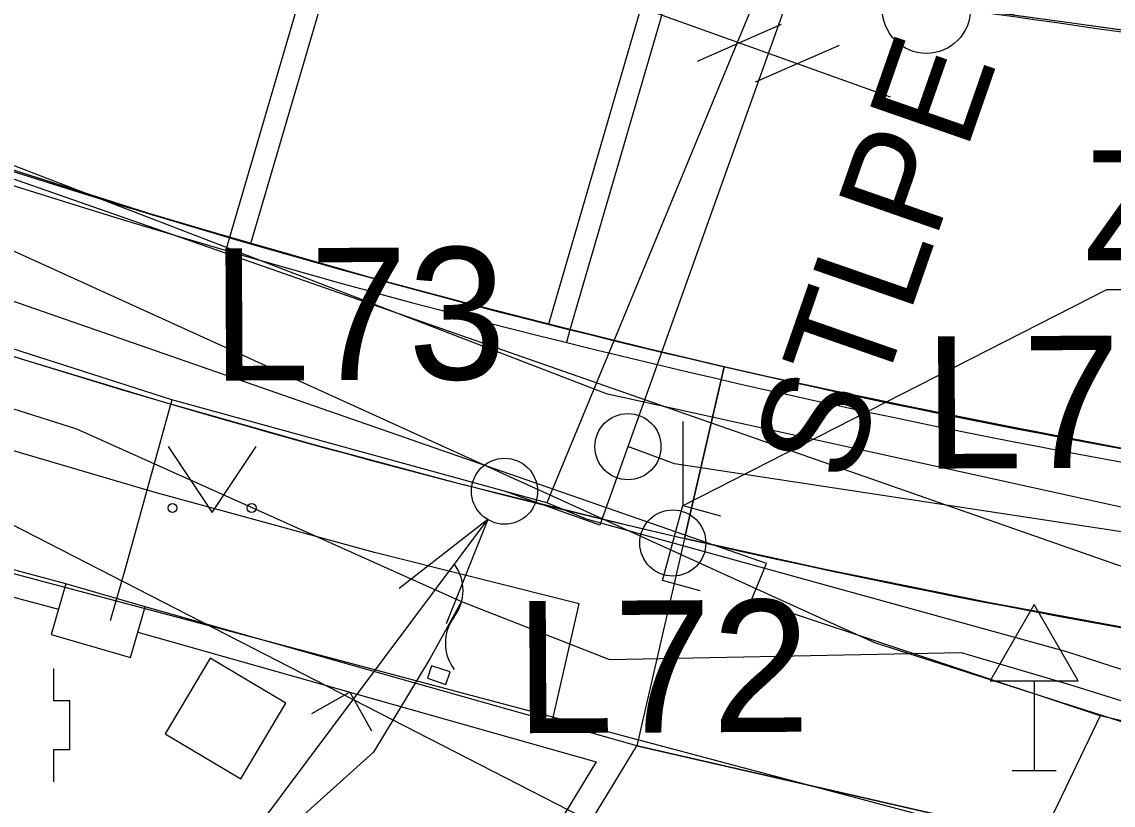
# Model space of a CAD drawing. Extents: x -643342 to -638635, y -1201752 to -1189948.
# Drawn here: x -639526.88 to -639514.49, y -1192725.54 to -1192716.65 of the extents above; entities that cross this region are included whole.
import ezdxf

# ---------------------------------------------------------------- set-up
doc = ezdxf.new("R2010")
doc.units = 0
for name, color, linetype in [('-zbytky_kruháče', 7, 'Continuous'), ('2', 7, 'Continuous'), ('42', 7, 'Continuous'), ('IS_EL_NN_NADZEMNÍ', 7, 'Continuous'), ('IS_PLYN_STL', 7, 'Continuous'), ('IS_TELEF_MISTNI_ZAMERENO', 7, 'Continuous'), ('IS_VODOVOD_VAS', 7, 'Continuous'), ('K-HRANICE_KN', 7, 'Continuous'), ('N-CHODNIK', 7, 'Continuous'), ('N-KAN_DEST_SACHTY-NÁVRH', 7, 'Continuous'), ('N-OBVOD STAVBY 06', 7, 'Continuous'), ('N-SILNICE', 7, 'Continuous'), ('N-SRAFY_PLOCHY', 7, 'Continuous'), ('RWE_STL_RADY', 7, 'Continuous'), ('tomaštík - Džuganovi - Vrstva 36', 7, 'Continuous'), ('Vrstva 13', 7, 'Continuous'), ('Vrstva 46', 7, 'Continuous'), ('Z-hrany_a_čáry', 7, 'Continuous'), ('Z-značky', 7, 'Continuous'), ('Z-šachty_poklopy', 7, 'Continuous')]:
    doc.layers.add(name, color=color, linetype=linetype)

# ---------------------------------------------------------------- blocks, each defined once
blk = doc.blocks.new('SZASL')
at = {"layer": 'Vrstva 13'}
for p, q in [((-44.1, 44.1), (0, 44.1)), ((0, 44.1), (0, -44.1)), ((0, -44.1), (-44.1, -44.1))]:
    blk.add_line(p, q, dxfattribs=at)

msp = doc.modelspace()

# ---------------------------------------------------------------- linework, layer by layer
at = {"layer": '-zbytky_kruháče'}
msp.add_arc((-639526.387, -1192800.021), 84.137, 79.7689, 83.41017, dxfattribs=at)
at = {"layer": '2'}
for p, q in [((-639519.376, -1192722.14), (-639514.564, -1192719.686)), ((-639514.564, -1192719.686), (-639469.586, -1192719.686)), ((-639519.376, -1192722.14), (-639519.376, -1192721.186))]:
    msp.add_line(p, q, dxfattribs=at)
for centre in [(-639520.001, -1192721.472), (-639521.402, -1192721.978), (-639519.492, -1192722.566)]:
    msp.add_circle(centre, 0.375, dxfattribs=at)
at = {"layer": '42'}
for p, q in [((-639544.959, -1192707.494), (-639517.024, -1192717.499)), ((-639519.212, -1192717.095), (-639518.259, -1192716.677)), ((-639518.553, -1192717.331), (-639517.6, -1192716.913)), ((-639531.387, -1192735.397), (-639521.593, -1192722.301)), ((-639521.593, -1192722.301), (-639522.597, -1192723.082)), ((-639521.593, -1192722.301), (-639522.065, -1192723.482))]:
    msp.add_line(p, q, dxfattribs=at)
at = {"layer": 'IS_EL_NN_NADZEMNÍ'}
msp.add_line((-639535.66, -1192717.92), (-639503.74, -1192734.27), dxfattribs=at)
at = {"layer": 'IS_PLYN_STL'}
for points in [[(-639512.37, -1192701.73), (-639516.15, -1192710.55), (-639516.26, -1192710.8), (-639516.59, -1192711.63), (-639520.92, -1192722.11)], [(-639520.92, -1192722.11), (-639525.18, -1192720.94), (-639531.35, -1192718.96), (-639532.2, -1192718.7), (-639533.37, -1192718.2), (-639539.19, -1192716.27), (-639541.75, -1192715.36), (-639544.54, -1192714.5), (-639551.42, -1192711.86), (-639552.26, -1192711.49), (-639552.93, -1192711.2), (-639559.47, -1192708.58), (-639562.76, -1192707.43), (-639568.93, -1192706.52), (-639570.45, -1192706.22), (-639576.7, -1192705.19)], [(-639525.18, -1192720.94), (-639525.71, -1192722.86), (-639525.88, -1192723.45)], [(-639501.39, -1192783.75), (-639500.989, -1192780.093), (-639500.16, -1192772.52), (-639499.45, -1192766.45), (-639499.2, -1192762.17), (-639498.55, -1192754.89), (-639497.68, -1192743.88), (-639497.18, -1192733.61), (-639497.87, -1192731.06), (-639499.7, -1192729.08), (-639500.91, -1192728.3), (-639501.94, -1192727.99), (-639507.97, -1192726.09), (-639511.7, -1192724.84), (-639512.15, -1192724.73), (-639515.02, -1192723.8), (-639520.31, -1192722.34), (-639520.46, -1192722.3), (-639520.92, -1192722.11)]]:
    msp.add_lwpolyline(points, dxfattribs=at)
at = {"layer": 'IS_TELEF_MISTNI_ZAMERENO'}
for p, q in [((-639529, -1192720.4), (-639526.26, -1192721.27)), ((-639526.26, -1192721.27), (-639521.89, -1192723.23)), ((-639521.89, -1192723.23), (-639522.25, -1192723.88)), ((-639521.89, -1192723.23), (-639520.21, -1192723.89)), ((-639522.25, -1192723.88), (-639522.89, -1192724.94)), ((-639520.21, -1192723.89), (-639516.22, -1192723.81)), ((-639520.21, -1192723.89), (-639516.22, -1192723.81)), ((-639516.22, -1192723.81), (-639515, -1192724.17)), ((-639515, -1192724.17), (-639511.11, -1192725.39)), ((-639515, -1192724.17), (-639511.11, -1192725.39)), ((-639522.89, -1192724.94), (-639525, -1192726.84))]:
    msp.add_line(p, q, dxfattribs=at)
at = {"layer": 'IS_VODOVOD_VAS'}
msp.add_lwpolyline([(-639496.09, -1192729.96), (-639496.274, -1192729.942), (-639497.14, -1192730.02), (-639497.319, -1192730.013), (-639497.98, -1192729.852), (-639517.2, -1192723.7), (-639533.16, -1192716.44), (-639534.26, -1192716.19), (-639547.57, -1192711.28), (-639564.69, -1192707.49), (-639577.32, -1192705.32), (-639579.08, -1192705.18), (-639581.13, -1192706.12), (-639584.92, -1192706.29)], dxfattribs=at)
at = {"layer": 'K-HRANICE_KN'}
for p, q in [((-639555.84, -1192707.16), (-639520.25, -1192720.87)), ((-639520.25, -1192720.87), (-639514.8, -1192722.07)), ((-639514.8, -1192722.07), (-639512.37, -1192722.6)), ((-639515.75, -1192725.9), (-639529.26, -1192722.31))]:
    msp.add_line(p, q, dxfattribs=at)
at = {"layer": 'N-CHODNIK'}
for p, q in [((-639522.316, -1192711.542), (-639524.524, -1192719.099)), ((-639522.062, -1192711.566), (-639524.284, -1192719.17)), ((-639518.464, -1192711.731), (-639520.904, -1192720.083)), ((-639518.204, -1192711.73), (-639520.662, -1192720.144))]:
    msp.add_line(p, q, dxfattribs=at)
msp.add_lwpolyline([(-639519.358, -1192722.513), (-639519.9, -1192724.87), (-639515.62, -1192725.85), (-639512.469, -1192726.756), (-639510.539, -1192724.105), (-639511.377, -1192723.998), (-639512.461, -1192723.852), (-639514.111, -1192723.576), (-639515.895, -1192723.247), (-639517.764, -1192722.866)], close=True, dxfattribs=at)
at = {"layer": 'N-KAN_DEST_SACHTY-NÁVRH'}
msp.add_circle((-639516.613, -1192716.507), 0.5, dxfattribs=at)
at = {"layer": 'N-OBVOD STAVBY 06'}
for points in [[(-639520.555, -1192723.257), (-639522.879, -1192722.675), (-639525.368, -1192721.991), (-639527.442, -1192721.382), (-639529.63, -1192720.634)], [(-639510.069, -1192725.158), (-639511.446, -1192727.05), (-639512.469, -1192726.756), (-639515.316, -1192725.938), (-639515.62, -1192725.85), (-639519.9, -1192724.87), (-639520.863, -1192724.597), (-639520.555, -1192723.257)]]:
    msp.add_lwpolyline(points, dxfattribs=at)
at = {"layer": 'N-SILNICE'}
for p, q in [((-639524.524, -1192719.099), (-639524.566, -1192719.243)), ((-639520.662, -1192720.144), (-639520.698, -1192720.29)), ((-639519.358, -1192722.513), (-639518.909, -1192720.564))]:
    msp.add_line(p, q, dxfattribs=at)
for radius in [100, 100.15, 102]:
    msp.add_arc((-639496.485, -1192623.111), radius, 250.31486, 260.98854, dxfattribs=at)
at = {"layer": 'N-SRAFY_PLOCHY'}
for p, q in [((-639514.907, -1192716.671), (-639515.694, -1192716.566)), ((-639514.081, -1192716.789), (-639514.907, -1192716.671)), ((-639528.951, -1192717.694), (-639525.398, -1192718.84)), ((-639525.452, -1192718.822), (-639526.892, -1192718.358)), ((-639523.95, -1192719.265), (-639525.452, -1192718.822)), ((-639525.398, -1192718.84), (-639522.719, -1192719.608)), ((-639523.039, -1192719.521), (-639523.95, -1192719.265)), ((-639521.862, -1192719.835), (-639523.039, -1192719.521)), ((-639522.719, -1192719.608), (-639521.481, -1192719.936)), ((-639520.777, -1192720.112), (-639521.862, -1192719.835)), ((-639521.481, -1192719.936), (-639519.876, -1192720.336)), ((-639519.772, -1192720.362), (-639520.777, -1192720.112)), ((-639519.876, -1192720.336), (-639518.655, -1192720.622)), ((-639518.909, -1192720.564), (-639519.772, -1192720.362)), ((-639526.975, -1192720.447), (-639525.29, -1192720.959)), ((-639519.358, -1192722.513), (-639518.909, -1192720.564)), ((-639518.909, -1192720.564), (-639519.358, -1192722.513)), ((-639518.173, -1192720.731), (-639518.909, -1192720.564)), ((-639518.655, -1192720.622), (-639516.396, -1192721.108)), ((-639517.158, -1192720.944), (-639518.173, -1192720.731)), ((-639525.29, -1192720.959), (-639523.568, -1192721.449)), ((-639516.817, -1192721.018), (-639517.158, -1192720.944)), ((-639515.681, -1192721.245), (-639516.817, -1192721.018)), ((-639516.396, -1192721.108), (-639514.007, -1192721.564)), ((-639514.408, -1192721.491), (-639515.681, -1192721.245)), ((-639523.568, -1192721.449), (-639521.931, -1192721.886)), ((-639521.931, -1192721.886), (-639520.044, -1192722.353)), ((-639520.044, -1192722.353), (-639519.358, -1192722.513)), ((-639519.358, -1192722.513), (-639517.764, -1192722.866)), ((-639517.764, -1192722.866), (-639515.895, -1192723.247)), ((-639515.895, -1192723.247), (-639514.111, -1192723.576))]:
    msp.add_line(p, q, dxfattribs=at)
msp.add_lwpolyline([(-639519.358, -1192722.513), (-639519.9, -1192724.87), (-639515.62, -1192725.85), (-639512.469, -1192726.756), (-639510.539, -1192724.105), (-639511.377, -1192723.998), (-639512.461, -1192723.852), (-639514.111, -1192723.576), (-639515.895, -1192723.247), (-639517.764, -1192722.866), (-639519.358, -1192722.513)], dxfattribs=at)
msp.add_arc((-639544.673, -1192923.833), 209.267, 80.30858, 82.32701, dxfattribs=at)
msp.add_arc((-639544.673, -1192923.833), 209.267, 80.30858, 82.32701, dxfattribs=at)
at = {"layer": 'RWE_STL_RADY'}
for p, q in [((-639519.474, -1192721.668), (-639520.001, -1192721.472)), ((-639520.319, -1192722.364), (-639521.402, -1192721.978))]:
    msp.add_line(p, q, dxfattribs=at)
for points in [[(-639515.87, -1192709.897), (-639520.319, -1192722.364)], [(-639456.391, -1192717.157), (-639456.89, -1192717.146), (-639457.119, -1192717.369), (-639466.356, -1192717.248), (-639466.499, -1192728.212), (-639484.493, -1192728.011), (-639503.164, -1192726.268), (-639506.439, -1192723.649), (-639519.474, -1192721.668)]]:
    msp.add_lwpolyline(points, dxfattribs=at)
at = {"layer": 'Z-hrany_a_čáry'}
for p, q in [((-639503.3, -1192726.71), (-639527.524, -1192718.244)), ((-639518.43, -1192722.8), (-639529.94, -1192718.79)), ((-639526.38, -1192723.03), (-639529.17, -1192722.28)), ((-639529.047, -1192722.624), (-639526.464, -1192723.318)), ((-639518.6, -1192723.21), (-639518.43, -1192722.8)), ((-639526.38, -1192723.03), (-639526.547, -1192723.606)), ((-639525.48, -1192723.29), (-639526.38, -1192723.03)), ((-639514.64, -1192724.53), (-639518.6, -1192723.21)), ((-639525.646, -1192723.866), (-639525.48, -1192723.29)), ((-639519.9, -1192724.87), (-639525.48, -1192723.29)), ((-639526.547, -1192723.606), (-639525.646, -1192723.866)), ((-639525.563, -1192723.579), (-639520.362, -1192725.051)), ((-639522.23, -1192723.96), (-639522.277, -1192724.102)), ((-639522.02, -1192724.03), (-639522.23, -1192723.96)), ((-639522.277, -1192724.102), (-639522.067, -1192724.172)), ((-639522.067, -1192724.172), (-639522.02, -1192724.03)), ((-639523.157, -1192724.26), (-639523.595, -1192724.504)), ((-639523.157, -1192724.26), (-639522.913, -1192724.697)), ((-639514.64, -1192724.53), (-639515.318, -1192725.941)), ((-639511.39, -1192725.26), (-639514.64, -1192724.53)), ((-639526.22, -1192735.25), (-639519.9, -1192724.87)), ((-639520.362, -1192725.051), (-639526.484, -1192735.106))]:
    msp.add_line(p, q, dxfattribs=at)
at = {"layer": 'Z-značky'}
for p, q in [((-639525.221, -1192721.469), (-639524.721, -1192722.219)), ((-639524.721, -1192722.219), (-639524.221, -1192721.469)), ((-639515.39, -1192723.266), (-639515.89, -1192724.132)), ((-639514.89, -1192724.132), (-639515.39, -1192723.266)), ((-639526.518, -1192724.357), (-639526.519, -1192723.989)), ((-639515.89, -1192724.132), (-639514.89, -1192724.132)), ((-639515.39, -1192724.132), (-639515.39, -1192725.15)), ((-639526.335, -1192724.358), (-639526.518, -1192724.357)), ((-639526.335, -1192724.91), (-639526.335, -1192724.358)), ((-639526.519, -1192725.278), (-639526.518, -1192724.91)), ((-639526.518, -1192724.91), (-639526.335, -1192724.91)), ((-639515.64, -1192725.15), (-639515.14, -1192725.15))]:
    msp.add_line(p, q, dxfattribs=at)
for centre in [(-639525.171, -1192722.169), (-639524.272, -1192722.169)]:
    msp.add_circle(centre, 0.05, dxfattribs=at)
for centre, start, end in [((-639522.373, -1192723.103), 323.1301, 36.8699), ((-639521.573, -1192723.703), 143.1301, 216.8699)]:
    msp.add_arc(centre, 0.5, start, end, dxfattribs=at)
at = {"layer": 'Z-šachty_poklopy'}
for p, q in [((-639524.744, -1192723.875), (-639525.255, -1192724.734)), ((-639523.885, -1192724.386), (-639524.744, -1192723.875)), ((-639524.396, -1192725.245), (-639523.885, -1192724.386)), ((-639525.255, -1192724.734), (-639524.396, -1192725.245))]:
    msp.add_line(p, q, dxfattribs=at)

# ---------------------------------------------------------------- block references
at = {"layer": 'RWE_STL_RADY', "xscale": 0.009999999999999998, "yscale": 0.01, "rotation": 164.79017035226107}
msp.add_blockref('SZASL', (-639519.492, -1192722.566), dxfattribs=at)

# ---------------------------------------------------------------- texts
at = {"layer": 'RWE_STL_RADY'}
for s, rotation, p in [('STLPE 110 - 14,38 m', 70.8102, (-639517.48, -1192721.918)), ('PE 32 - 2,0 m', 80.812, (-639513.672, -1192733.655))]:
    msp.add_text(s, height=1.2, rotation=rotation, dxfattribs=at).set_placement(p)
at = {"layer": 'tomaštík - Džuganovi - Vrstva 36'}
msp.add_text('ZASLEPENÍ STÁVAJÍCÍHO PLYNOVODU PE 90', height=1.25, rotation=359.9647, dxfattribs=at).set_placement((-639514.831, -1192719.356))
at = {"layer": 'Vrstva 46'}
for s, p in [('L73', (-639524.727, -1192720.723)), ('L71', (-639516.638, -1192721.722)), ('L72', (-639521.278, -1192724.726))]:
    msp.add_text(s, height=1.5, rotation=0.301, dxfattribs=at).set_placement(p)

doc.saveas('drawing.dxf')
